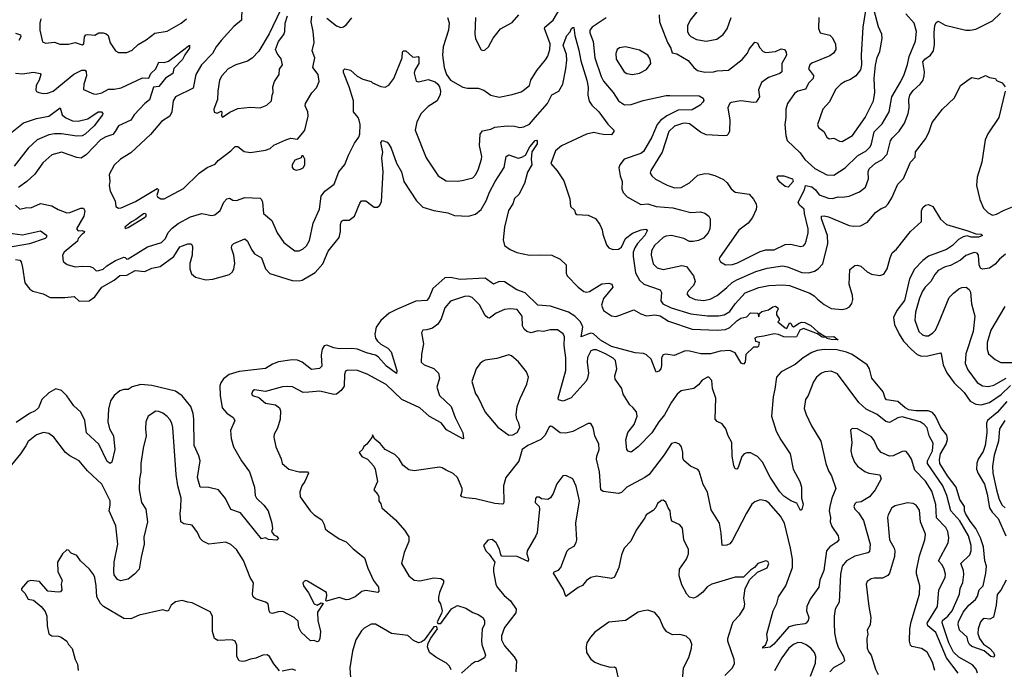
# Model space of a CAD drawing. Extents: x 1954678 to 2060275, y 904822 to 1016299.
# Tile 420 of 467: x 2036365 to 2043451, y 982853 to 987529. Entities that reach past the tile are written whole.
import ezdxf

# ---------------------------------------------------------------- set-up
doc = ezdxf.new("R2010")
doc.units = 0

msp = doc.modelspace()

# ---------------------------------------------------------------- linework, layer by layer
at = {"layer": '0CON20XD'}
for points in [[(2041286.9, 987645), (2041190.6, 987525), (2041170.5, 987485), (2041171.2, 987445), (2041181.7, 987421.7), (2041195, 987407.8), (2041235, 987387.8), (2041304.5, 987375.5), (2041381.3, 987388.7), (2041427.2, 987422.8), (2041456.4, 987463.6), (2041484.2, 987545)], [(2037963.6, 987615), (2037961.4, 987525), (2037905, 987480), (2037815, 987380.8), (2037778.9, 987335), (2037753.5, 987286.5), (2037674.4, 987205), (2037632.9, 987135), (2037612.4, 987037.6), (2037486.8, 986973.2), (2037468.6, 986945), (2037458.8, 986865), (2037444.5, 986835), (2037385, 986795.7), (2037306.8, 986703.2), (2037165, 986570), (2037091.2, 986525), (2037045, 986482), (2037009.2, 986415), (2037012.9, 986365), (2037008.5, 986335), (2037016.9, 986295), (2037051.5, 986225), (2037056.9, 986185), (2037075, 986173.2), (2037095.5, 986175), (2037198.2, 986221.8), (2037355, 986313.8), (2037363.8, 986305), (2037352, 986265), (2037356.7, 986255), (2037380.3, 986240.3), (2037405, 986240.6), (2037544, 986315), (2037656, 986425), (2037713.8, 986465), (2037771.5, 986488.5), (2037794.3, 986515), (2037883.3, 986585), (2037915, 986617.5), (2037935, 986617.1), (2037981.2, 986581.2), (2038025, 986573.8), (2038135, 986591.2), (2038168.3, 986601.7), (2038194.1, 986625.9), (2038280, 986665), (2038315, 986676.7), (2038365, 986670), (2038402.5, 986715), (2038416.7, 986735), (2038442, 986835), (2038439.2, 986865), (2038420.3, 986910.3), (2038420.8, 986925), (2038467, 987003), (2038501.2, 987038.8), (2038520, 987085), (2038513.3, 987135), (2038474.7, 987185), (2038489.1, 987255), (2038470.5, 987305), (2038484, 987366), (2038477.5, 987445), (2038461.8, 987515), (2038466.9, 987555)], [(2038243, 987597), (2038161.2, 987428.8), (2038087, 987303), (2038037, 987253), (2038005, 987230.5), (2037921.2, 987205), (2037865, 987175.6), (2037818.5, 987125), (2037803.6, 987095), (2037790.6, 987015), (2037788, 986955), (2037762, 986885), (2037764.3, 986864.3), (2037785, 986856.2), (2037815, 986870), (2037820, 986865), (2037816.7, 986836.7), (2037825, 986827.5), (2037876.6, 986863.4), (2037935, 986890), (2038025, 986898.6), (2038095, 986894.2), (2038143.3, 986915), (2038176.7, 986945), (2038181.2, 986985), (2038190, 987005), (2038186, 987045), (2038198, 987085), (2038231.4, 987135), (2038235.7, 987174.3), (2038255.6, 987205), (2038247.6, 987247.6), (2038218.8, 987285), (2038206.7, 987315), (2038227.3, 987372.7), (2038265, 987422.5), (2038272, 987445), (2038275.6, 987504.4), (2038292.2, 987557.8)], [(2039444, 987545), (2039456.9, 987506.9), (2039451.2, 987455), (2039412.7, 987335), (2039406.7, 987275), (2039418.8, 987185), (2039437.7, 987135), (2039464.5, 987095), (2039555, 987043.1), (2039586.8, 987036.8), (2039665, 987037.1), (2039705, 987022.5), (2039755, 986985.8), (2039815, 986972.5), (2039909.7, 986990.3), (2039975, 987010), (2039989.3, 987020.7), (2040032.9, 987055), (2040044.4, 987095), (2040085.6, 987164.4), (2040149.8, 987240.2), (2040165, 987266.7), (2040179.1, 987315), (2040182.3, 987355), (2040142.9, 987465), (2040144.5, 987475), (2040203.1, 987525), (2040251.9, 987608.1)], [(2039644.4, 987545), (2039640, 987425), (2039646, 987395), (2039664.2, 987354.2), (2039685, 987312.5), (2039705, 987306.7), (2039715, 987313.3), (2039740, 987335), (2039773.3, 987396.7), (2039825, 987464), (2039909.8, 987510.2), (2039957.5, 987565)], [(2040966.5, 987565), (2040970.5, 987515), (2041028.1, 987365), (2041052, 987325), (2041061.2, 987291.2), (2041095, 987282.5), (2041175.8, 987235), (2041216.7, 987185), (2041243.5, 987163.5), (2041295, 987151.8), (2041357, 987153), (2041385, 987162), (2041465, 987166.5), (2041565, 987241.9), (2041602.5, 987287.5), (2041615, 987317.5), (2041655, 987368), (2041673.9, 987363.9), (2041688.3, 987328.3), (2041715, 987300), (2041735, 987293.1), (2041805, 987300), (2041845, 987320), (2041870, 987315), (2041881.2, 987295), (2041882.5, 987275), (2041848.9, 987215), (2041849.2, 987155), (2041835, 987142.9), (2041755, 987114.4), (2041702.6, 987077.4), (2041682.9, 987025), (2041689.4, 986975), (2041664.1, 986935.9), (2041647.1, 986932.9), (2041555, 986945.5), (2041485, 986934.3), (2041475, 986927.5), (2041461.9, 986895), (2041476, 986805), (2041472.6, 986727.4), (2041464.5, 986705.5), (2041453.2, 986696.8), (2041435.4, 986694.6), (2041305, 986701.8), (2041265, 986720.9), (2041185, 986779.1), (2041155.3, 986784.7), (2041135, 986781.6), (2041076.6, 986763.4), (2041036.6, 986725), (2040988.5, 986575), (2040906.7, 986445), (2040902.2, 986425), (2040914.7, 986404.7), (2040941.9, 986381.9), (2041025, 986338.8), (2041078, 986318), (2041125, 986320.7), (2041185.5, 986355), (2041245, 986410.8), (2041295, 986422.1), (2041325, 986419.2), (2041367.7, 986407.7), (2041429.1, 986379.1), (2041457.5, 986355), (2041485, 986312.5), (2041515, 986288.6), (2041615, 986272.5), (2041647.2, 986237.2), (2041665.6, 986205), (2041667.8, 986185), (2041665, 986163.3), (2041638.9, 986105), (2041607.8, 986065), (2041540.5, 986015), (2041400.8, 985815), (2041399.2, 985805), (2041407.6, 985787.6), (2041445, 985765.5), (2041495, 985766.8), (2041531, 985779), (2041695, 985860), (2041735, 985872.2), (2041795, 985872.5), (2041875, 985910), (2041914.3, 985914.3), (2041985, 985897.1), (2042005, 985901.4), (2042018.1, 985915), (2042025.5, 985935), (2042040.6, 985995), (2042040.5, 986025), (2042011.9, 986135), (2042011.5, 986165), (2041977.5, 986195), (2041967.9, 986215), (2042013.3, 986305), (2042020, 986335), (2042065, 986325.4), (2042092.5, 986305), (2042119.1, 986269.1), (2042185, 986244.8), (2042215, 986241.9), (2042254.7, 986255.3), (2042285, 986251.5), (2042335, 986258.5), (2042408.6, 986291.4), (2042452.5, 986325), (2042472.5, 986385), (2042471.8, 986435), (2042477.9, 986455), (2042524.4, 986495.6), (2042568.7, 986521.3), (2042608.8, 986561.2), (2042632.8, 986657.2), (2042645, 986677.5), (2042693.7, 986726.4), (2042732.3, 986785), (2042760, 986855), (2042767.2, 986895), (2042763.8, 986955), (2042772, 986985), (2042795, 987019.1), (2042845.3, 987064.7), (2042866.5, 987095), (2042875.5, 987125), (2042876.2, 987155), (2042864.7, 987225), (2042878.2, 987245), (2042920.5, 987275), (2042941.2, 987305), (2042948.3, 987351.7), (2042945.5, 987435), (2042951.7, 987488.3), (2042960.9, 987509.1), (2042975, 987518.8), (2043025, 987488.9), (2043173.4, 987453.4), (2043205, 987454.4), (2043245, 987461.9), (2043365, 987521.4), (2043423.8, 987576.2)], [(2042115.6, 987544.4), (2042112.9, 987465), (2042125, 987433.8), (2042195, 987417.1), (2042212, 987402), (2042235.5, 987355), (2042237.7, 987315), (2042220.6, 987289.4), (2042195, 987268.8), (2042065, 987215.5), (2042052.2, 987205), (2042041.5, 987175), (2042077.6, 987127.6), (2042075.4, 987105), (2042044.5, 987075), (2042019.9, 987030.1), (2041966.2, 987015), (2041942.1, 986997.9), (2041891.4, 986925), (2041878.9, 986885), (2041879.4, 986825), (2041871.1, 986775), (2041878.1, 986695), (2041889.1, 986659.1), (2041981.1, 986571.1), (2042015, 986522.9), (2042088.3, 986458.3), (2042175, 986413.5), (2042225, 986410), (2042305, 986462.7), (2042395, 986550.4), (2042456.9, 986585), (2042484.7, 986615.3), (2042495, 986636.2), (2042515, 986721.1), (2042571, 986779), (2042622.9, 986865), (2042640.8, 986975), (2042706.9, 987085), (2042731.2, 987135), (2042753.5, 987206.5), (2042765.4, 987265), (2042810.9, 987375), (2042819.5, 987445), (2042803.5, 987505), (2042741.3, 987571.3)], [(2042452.5, 987595), (2042433.3, 987475), (2042421.1, 987275), (2042422.9, 987205), (2042415, 987167.5), (2042383.3, 987125), (2042345, 987098), (2042305.7, 987084.3), (2042275, 987065.8), (2042235, 987026.2), (2042192, 986938), (2042145.8, 986885), (2042106.7, 986775), (2042115, 986753.3), (2042152, 986725), (2042175, 986683.8), (2042191.7, 986671.7), (2042225, 986675.8), (2042265, 986654.2), (2042285, 986652.5), (2042357.8, 986695), (2042450.4, 986825), (2042510.5, 986945), (2042518.8, 987005), (2042515.6, 987105), (2042522.9, 987202.9), (2042535, 987257.5), (2042555, 987300), (2042571.2, 987395), (2042570, 987425), (2042545, 987477.5), (2042513.3, 987595)], [(2036517.1, 987535), (2036508.9, 987505), (2036509.6, 987455), (2036529.7, 987369.7), (2036550.5, 987360.5), (2036615, 987368.6), (2036652.9, 987352.9), (2036715.7, 987354.3), (2036765, 987364.2), (2036815, 987349.4), (2036826.9, 987355), (2036830.8, 987405), (2036840.8, 987419.3), (2036855, 987423.4), (2036905, 987418.1), (2036935, 987435.6), (2036965, 987434.5), (2036987.6, 987427.6), (2037001.9, 987415), (2037015, 987363.3), (2037054.4, 987304.4), (2037075, 987294.2), (2037135, 987292.5), (2037175, 987309.2), (2037218.1, 987351.9), (2037275, 987385.6), (2037337.4, 987432.6), (2037425, 987448), (2037526.4, 987503.6), (2037564.5, 987535.5)], [(2038575, 987539.6), (2038645, 987484.4), (2038675, 987474.4), (2038695, 987479.2), (2038715.8, 987495), (2038755, 987542)], [(2040585, 987542.2), (2040484.3, 987475), (2040468.1, 987455), (2040468.5, 987435), (2040491.5, 987371.5), (2040504.1, 987255), (2040550.6, 987120.6), (2040567.6, 987087.6), (2040636.7, 987005), (2040675, 986946), (2040717.2, 986917.2), (2040765, 986919.5), (2040852.1, 986947.9), (2041016.6, 986983.4), (2041045, 986983.5), (2041255, 986982.5), (2041283.3, 986965), (2041288.3, 986948.3), (2041282.5, 986935), (2041261.4, 986915), (2041205, 986881.6), (2041105, 986879.3), (2041023.3, 986836.7), (2040976.4, 986803.6), (2040953.2, 986775), (2040915.4, 986685), (2040855, 986580), (2040835, 986566.2), (2040715.5, 986524.5), (2040684, 986485), (2040677.7, 986462.3), (2040685.6, 986405), (2040701.5, 986365), (2040697.3, 986312.7), (2040708.6, 986285), (2040736.2, 986255), (2040835, 986199.2), (2040885, 986204.5), (2040945, 986184.6), (2041065, 986174), (2041121.3, 986161.3)], [(2036335, 987432.2), (2036369.5, 987419.5), (2036373.9, 987405), (2036359.5, 987380.5)], [(2036815, 985986), (2036786.2, 985955), (2036781.2, 985935), (2036685.7, 985855), (2036674, 985835), (2036678.3, 985788.3), (2036706.1, 985766.1), (2036765, 985750.8), (2036815, 985755.8), (2036872.5, 985752.5), (2036894.1, 985744.1), (2036915, 985722), (2036935, 985722.9), (2036965, 985734.5), (2036991.9, 985758.1), (2037055, 985796.2), (2037115, 985820), (2037125, 985818.8), (2037135, 985806.7), (2037145, 985808.6), (2037285, 985893.5), (2037384.2, 985925), (2037415, 985954.3), (2037433.3, 985996.7), (2037461.2, 986028.8), (2037505, 986062.2), (2037595, 986111.1), (2037675, 986135.5), (2037745, 986120), (2037770, 986125), (2037807.1, 986155), (2037834.7, 986215.3), (2037855, 986240), (2037875, 986245.8), (2037899.3, 986230.7), (2037925, 986228.9), (2037985, 986248.8), (2038095, 986244.2), (2038105.6, 986235), (2038112.5, 986215), (2038119.2, 986135), (2038180, 986085), (2038217.3, 985995), (2038265.4, 985925.4), (2038345, 985865.6), (2038375, 985865.7), (2038405, 985879.4), (2038428.5, 985901.5), (2038449.6, 985940.4), (2038476.5, 986065), (2038522.7, 986165), (2038535, 986258), (2038561.4, 986295), (2038627.8, 986345), (2038662.2, 986435), (2038705, 986486.7), (2038730.6, 986555), (2038775, 986640), (2038805.7, 986684.3), (2038813, 986707), (2038814.4, 986775), (2038808.5, 986805), (2038800.9, 986825), (2038766.5, 986865), (2038766.9, 986945), (2038736.2, 987045), (2038695, 987150), (2038694.7, 987165.3), (2038705, 987175.7), (2038746.2, 987165), (2038793.9, 987123.9), (2038835, 987100.8), (2038893.9, 987083.9), (2038905, 987073.8), (2038965, 987049.2), (2038995, 987044.2), (2039020.7, 987059.3), (2039056.7, 987105), (2039118.1, 987255), (2039119.4, 987295), (2039125.7, 987304.3), (2039145, 987305.7), (2039192.2, 987262.2), (2039205, 987258.6), (2039233.6, 987263.6), (2039238.1, 987258.1), (2039237.9, 987215), (2039209.5, 987165), (2039204.5, 987145), (2039217.1, 987087.1), (2039235, 987081.9), (2039305, 987098), (2039355, 987082.9), (2039375, 987065.3), (2039386.4, 987045), (2039392.9, 987015), (2039390, 986990), (2039370.4, 986945), (2039305, 986903.8), (2039254.6, 986855), (2039224, 986795), (2039210, 986735), (2039290.8, 986535), (2039376.7, 986405), (2039435, 986369.2), (2039515, 986366), (2039549.1, 986370.9), (2039625, 986391.9), (2039646.9, 986415), (2039666.9, 986455), (2039688.6, 986525), (2039691.4, 986545), (2039673.1, 986625), (2039679.4, 986705), (2039695, 986730), (2039755, 986742.3), (2039785, 986754.7), (2039873.7, 986766.4), (2039925, 986763.2), (2039965, 986753.2), (2039992.7, 986757.3), (2040032.8, 986777.2), (2040074.8, 986825.2), (2040162.5, 986925), (2040195, 986988.6), (2040245, 987015.6), (2040274.1, 987065), (2040296.3, 987175), (2040301.7, 987238.3), (2040299.3, 987279.3), (2040277.1, 987345), (2040301.9, 987415), (2040326.9, 987443.1), (2040335.7, 987465), (2040345, 987474.3), (2040354.1, 987474.1), (2040359, 987415), (2040389.5, 987309.5), (2040402.8, 987232.8), (2040446.1, 987093.9), (2040455.3, 987044.7), (2040454.6, 986985), (2040464.1, 986944.1), (2040483.1, 986913.1), (2040532.5, 986865), (2040598.5, 986778.5), (2040640, 986735), (2040642, 986725), (2040625, 986700), (2040565, 986701.9), (2040538.6, 986708.6), (2040496.3, 986716.3), (2040445, 986706.2), (2040265, 986622.3), (2040222.1, 986585), (2040187.1, 986495), (2040232.2, 986442.2), (2040280.3, 986370.3), (2040325, 986240), (2040330, 986185), (2040358.3, 986158.3), (2040363.9, 986133.9), (2040375, 986126.7), (2040455, 986123.3), (2040508.3, 986098.3), (2040540, 986055), (2040557.9, 986017.9), (2040561.5, 985985), (2040588, 985908), (2040605, 985887.5), (2040634.6, 985874.6), (2040675, 985876.7), (2040695, 985893.1), (2040725.4, 985955), (2040775, 985993.8), (2040837.3, 986017.3), (2040870.7, 986020.7), (2040882.5, 986015), (2040862.9, 985975), (2040811.6, 985918.4), (2040792.3, 985887.7), (2040781, 985855), (2040778.8, 985825), (2040797.8, 985707.8), (2040824.6, 985655), (2040855.9, 985625.9), (2040975, 985584.2), (2040984.5, 985565), (2040979.2, 985505), (2040993.6, 985485), (2041054.3, 985455), (2041195, 985412.4), (2041315, 985397.4), (2041395, 985397.5), (2041435, 985404.7), (2041475, 985428.8), (2041514.6, 985485), (2041585.7, 985564.3), (2041685, 985602.8), (2041755.3, 985615.3), (2041855, 985620.7), (2041905, 985615.9), (2042051.7, 985561.7), (2042082.4, 985542.4), (2042107.1, 985517.1), (2042155, 985478.8), (2042205, 985451.5), (2042285, 985443.9), (2042315, 985450), (2042337.4, 985462.6), (2042354.5, 985485.5), (2042361.1, 985515), (2042358.9, 985545), (2042335.5, 985625), (2042339.2, 985730.8), (2042375, 985761.2), (2042395, 985762.5), (2042418.8, 985755), (2042465, 985714.4), (2042495, 985697.3), (2042555, 985688.1), (2042585, 985698), (2042607.5, 985735), (2042628.6, 985815), (2042645, 985851.2), (2042675, 985876.7), (2042776.2, 986005), (2042854.2, 986075.8), (2042855, 986152.5), (2042865, 986176.7), (2042885, 986193.8), (2042905, 986198.8), (2042937.5, 986185), (2042992.7, 986092.7), (2043035, 986055.8), (2043188.9, 986008.9), (2043245, 985987.9), (2043283.8, 985985), (2043293.3, 985975), (2043265, 985963.6), (2043213.1, 985963.1), (2043182.9, 985972.9), (2043155, 985966.4), (2043122.4, 985947.6), (2043078.1, 985905), (2043035, 985875.5), (2042905, 985826.1), (2042863.8, 985795), (2042805, 985733.1), (2042768.7, 985665), (2042731.8, 985508.2), (2042676.7, 985435), (2042654.2, 985385), (2042661.4, 985335), (2042694.1, 985265), (2042726.5, 985215), (2042782.9, 985155), (2042825, 985120), (2042855, 985106.4), (2042901.3, 985108.7), (2042991.7, 985131.7), (2042997.5, 985125), (2043010.4, 985045), (2043036.8, 984986.8), (2043089.2, 984915), (2043162.5, 984845), (2043205, 984783.8), (2043245, 984761.6), (2043285, 984757.6), (2043345, 984774.3), (2043428.9, 984831.1), (2043495, 984896.4)], [(2036334.7, 987144.7), (2036385, 987140), (2036465, 987151.9), (2036513, 987143), (2036517.1, 987135), (2036504.6, 987095), (2036482.9, 987055), (2036481.7, 987021.7), (2036485, 987013.3), (2036502.5, 987005), (2036535, 986998.6), (2036565, 987000.6), (2036605, 987014.5), (2036755, 987138), (2036812.5, 987165), (2036835, 987166.5), (2036843.1, 987155), (2036845.4, 987125), (2036826.5, 987065), (2036825, 987027.5), (2036895, 986995.7), (2036915, 986992.2), (2036955, 987003.1), (2037005, 987030), (2037045, 987029.4), (2037095, 987038.9), (2037249.5, 987110.5), (2037295, 987108), (2037308.1, 987141.9), (2037343.8, 987175), (2037365, 987223.1), (2037405, 987221.6), (2037435, 987230.3), (2037587.5, 987345), (2037588, 987325), (2037552.6, 987277.4), (2037536.5, 987243.5), (2037475, 987178.2), (2037467.4, 987142.6), (2037415, 987108.6), (2037365, 987049.2), (2037327, 987043), (2037298.3, 986951.8), (2037265, 986926.8), (2037188.2, 986845), (2037163.6, 986806.4), (2037076.9, 986765), (2037050.8, 986725), (2037035, 986703.3), (2036985, 986686.9), (2036946.7, 986665), (2036845, 986558.1), (2036807.4, 986532.6), (2036775, 986536.9), (2036665, 986575.6), (2036595, 986556.9), (2036530.7, 986499.3), (2036472.6, 986417.4), (2036415.4, 986364.6), (2036355, 986321.4)], [(2040775, 987134.5), (2040824.5, 987145.5), (2040875, 987170), (2040906.9, 987215), (2040902.5, 987245), (2040884.5, 987274.5), (2040825, 987310.9), (2040725, 987333.1), (2040682, 987328), (2040665.8, 987315), (2040654.6, 987285.4), (2040656.9, 987245), (2040715, 987153.1), (2040735, 987141.5), (2040775, 987134.5)], [(2041121.3, 986161.3), (2041195, 986141.9), (2041265.5, 986145.5), (2041295.6, 986135.6), (2041325, 986116.2), (2041334, 986095), (2041334.2, 986055), (2041331.9, 986025), (2041320.6, 985995), (2041285, 985956.9), (2041251.1, 985938.9), (2041212.8, 985932.8), (2041185, 985933.5), (2041145, 985953.9), (2041055, 985976.1), (2041015, 985970.8), (2040995, 985960.8), (2040934.6, 985905), (2040910.9, 985865), (2040910.4, 985835), (2040925, 985772.9), (2040953.6, 985743.6), (2040995, 985731.1), (2041130.9, 985759.1), (2041162.7, 985752.7), (2041213.5, 985685), (2041225.6, 985645), (2041213.9, 985616.1), (2041175.6, 985575), (2041167.1, 985555), (2041184.2, 985535), (2041225.3, 985515.3), (2041285, 985508), (2041335, 985518), (2041385.6, 985545), (2041455, 985602.5), (2041492.3, 985637.7), (2041525, 985657.2), (2041662.3, 985717.7), (2041745, 985741.3), (2041855, 985757.5), (2041890.1, 985750.1), (2041995, 985709.1), (2042043.4, 985706.6), (2042085, 985718.2), (2042110.6, 985735), (2042145, 985772), (2042182, 985918), (2042179, 985975), (2042135, 986096.7), (2042135.7, 986114.3), (2042155, 986117.8), (2042185, 986110.6), (2042335, 986048.2), (2042365, 986043.3), (2042415, 986046.7), (2042467.6, 986072.4), (2042525, 986142), (2042565, 986170), (2042595, 986182.9), (2042615, 986204.2), (2042642.2, 986247.8), (2042684.2, 986345), (2042725, 986386.7), (2042775, 986503.8), (2042809.1, 986540.9), (2042812.6, 986577.4), (2042885.5, 986674.5), (2042910.6, 986725), (2042931.3, 986788.7), (2043005.6, 986884.4), (2043093, 986967), (2043136.2, 987055), (2043205, 987106.7), (2043216.7, 987113.3), (2043265, 987104), (2043315, 987126.7), (2043343.9, 987113.9), (2043387, 987107), (2043395, 987092.5), (2043435, 987073.8), (2043457.1, 987045)], [(2043457.3, 987015), (2043412.5, 986825), (2043332, 986708), (2043313.3, 986665), (2043290, 986505), (2043256.4, 986395), (2043250, 986335), (2043274.4, 986235), (2043301.7, 986171.7), (2043335, 986138.8), (2043365, 986122.5), (2043395, 986129.4), (2043450.9, 986159.1), (2043535, 986191.5)], [(2036295, 986709.7), (2036392, 986788), (2036485, 986818.2), (2036575, 986834.7), (2036655, 986895.6), (2036669.7, 986845), (2036697.8, 986822.2), (2036745, 986800.7), (2036785, 986797.9), (2036855.3, 986814.7), (2036930, 986865), (2036953.3, 986865), (2036962, 986855), (2036960, 986845), (2036901.9, 986765), (2036836.2, 986705), (2036814.6, 986694.6), (2036775, 986690.5), (2036665, 986708.6), (2036615, 986707.7), (2036575, 986700.6), (2036490.9, 986665), (2036424.6, 986605.4), (2036324.1, 986475)], [(2036335, 985804.2), (2036365, 985799.1), (2036375, 985786.7), (2036385.7, 985745), (2036400.8, 985635), (2036438.9, 985588.9), (2036460, 985575), (2036534.2, 985555), (2036585, 985529.1), (2036689.9, 985530.1), (2036757.8, 985537.8), (2036793.3, 985503.3), (2036865, 985505.3), (2036905, 985534.3), (2036956.6, 985603.4), (2037044.7, 985655), (2037085, 985688.4), (2037135, 985689.3), (2037196.5, 985723.5), (2037265, 985717.4), (2037315, 985740), (2037376.9, 985753.1), (2037475, 985824.7), (2037517.5, 985895), (2037575, 985916.2), (2037600, 985915), (2037609.6, 985899.6), (2037605.3, 985835), (2037588.2, 985775), (2037588.4, 985735), (2037600.1, 985700.1), (2037630.6, 985675), (2037705, 985657.1), (2037755, 985662.2), (2037874.1, 985695.9), (2037896.7, 985715), (2037905.4, 985735), (2037914.1, 985775), (2037906.9, 985835), (2037889.2, 985885), (2037890.6, 985905), (2037905, 985917.8), (2037985, 985950.8), (2038005, 985934), (2038033.1, 985875), (2038054.7, 985844.7), (2038105.7, 985815), (2038134.5, 985735), (2038165, 985701.9), (2038325, 985652.1), (2038375, 985648.5), (2038396.6, 985653.4), (2038490.9, 985709.1), (2038547.1, 985772.9), (2038585, 985864.2), (2038665, 985962.5), (2038673.3, 986005), (2038673.1, 986055), (2038680.5, 986079.5), (2038695, 986087.5), (2038735, 986086.7), (2038774.2, 986115), (2038812.2, 986207.8), (2038825, 986226), (2038855, 986225.6), (2038896, 986195), (2038915, 986180.8), (2038940.5, 986179.5), (2038956.6, 986193.4), (2038968.3, 986221.7), (2038979.7, 986435), (2038970.8, 986535), (2038977.3, 986575), (2038964.4, 986645), (2038975, 986658.8), (2039008.3, 986648.3), (2039022.3, 986632.3), (2039038, 986605), (2039077.6, 986497.6), (2039112.9, 986435), (2039130, 986365), (2039220.4, 986225), (2039265, 986181.1), (2039345, 986156.5), (2039445, 986139.4), (2039495, 986119.2), (2039595.6, 986114.4), (2039645, 986130.6), (2039685, 986163.3), (2039723.2, 986225), (2039745, 986287.1), (2039786.2, 986365), (2039852.2, 986465), (2039866.2, 986545), (2039885, 986555.8), (2039953.5, 986533.5), (2039979.7, 986540.3), (2040004.2, 986555), (2040035.6, 986615), (2040075, 986660), (2040085, 986662.5), (2040090, 986655), (2040088.1, 986635), (2040050.7, 986579.3), (2040045.6, 986525), (2040050, 986485), (2040018.5, 986431.5), (2039998.7, 986351.3), (2039958, 986272), (2039926.5, 986243.5), (2039913.3, 986205), (2039883.3, 986155), (2039853.3, 986035), (2039843.6, 985943.6), (2039855, 985904.4), (2039895, 985875.4), (2039943.6, 985853.6), (2040035, 985835.6), (2040115, 985836.5), (2040195.3, 985835.3), (2040255.7, 985805), (2040297.1, 985765), (2040297.3, 985705), (2040304.5, 985685), (2040383.5, 985603.5), (2040425, 985572), (2040445, 985567.1), (2040465, 985572.2), (2040555, 985627.8), (2040605, 985632), (2040627.5, 985625), (2040634, 985605), (2040567.1, 985522.9), (2040552.1, 985475), (2040567.5, 985435), (2040625, 985397.5), (2040655, 985394.1), (2040685, 985401.6), (2040785, 985440), (2040835, 985411.4), (2040875, 985396.9), (2040935, 985404.5), (2040975, 985397.4), (2041035, 985360.4), (2041205, 985301.2), (2041385, 985293.8), (2041445, 985300), (2041476.7, 985313.3), (2041525, 985362.9), (2041555, 985380.8), (2041598.3, 985391.7), (2041625, 985420), (2041677.5, 985417.5), (2041685, 985390), (2041690, 985415), (2041705, 985430), (2041755, 985440), (2041785, 985462.5), (2041805, 985466.2), (2041820, 985455), (2041822.5, 985445), (2041812.5, 985425), (2041812.5, 985405), (2041830, 985375), (2041830, 985365), (2041820, 985355), (2041875, 985311.4), (2041885, 985306.2), (2041889.4, 985310.6), (2041905, 985346.7), (2041915.9, 985345.9), (2041923.3, 985323.3), (2041935, 985317.5), (2041975, 985344.6), (2041995, 985351.8), (2042015, 985350.9), (2042058, 985328), (2042111.1, 985281.1), (2042167.3, 985247.3), (2042225, 985249.6), (2042256.2, 985225), (2042205, 985226.9), (2042173.8, 985235), (2042171.7, 985241.7), (2042141.2, 985245), (2042107.5, 985267.5), (2042005, 985306.5), (2041979.2, 985295), (2041955, 985247.5), (2041946, 985244), (2041865, 985246.7), (2041825, 985264), (2041795, 985267.5), (2041719.5, 985250.5)], [(2038355, 986446.7), (2038385, 986454), (2038405, 986464), (2038417.1, 986485), (2038416.1, 986526.1), (2038405, 986550), (2038395, 986550), (2038390, 986535), (2038345, 986517.5), (2038326, 986485), (2038326.7, 986465), (2038335, 986452.5), (2038355, 986446.7)], [(2041895, 986324), (2041875, 986328), (2041835, 986360.8), (2041818, 986385), (2041816.2, 986395), (2041823.3, 986405), (2041864.3, 986404.3), (2041926.2, 986385), (2041932.5, 986365), (2041895, 986324)], [(2036333.8, 986195), (2036365, 986166.2), (2036415, 986178), (2036446.1, 986176.1), (2036515, 986206), (2036595, 986189.4), (2036642.1, 986162.1), (2036705, 986139.4), (2036725, 986140.9), (2036805, 986173.5), (2036825, 986172.5), (2036833.7, 986153.7), (2036826.6, 986115), (2036772.5, 986025), (2036785, 986010.6), (2036815, 986011.4), (2036831.2, 986005), (2036828, 985995), (2036815, 985986)], [(2037125, 986027.5), (2037145, 986032.9), (2037263.8, 986105), (2037274, 986115), (2037275, 986128.8), (2037265, 986135.5), (2037255, 986133.1), (2037199.8, 986090.2), (2037170, 986075), (2037122, 986035), (2037125, 986027.5)], [(2036276, 985996), (2036385, 985980.3), (2036515, 986008.8), (2036557.8, 985977.8), (2036556.9, 985965), (2036547.8, 985955), (2036434.3, 985915), (2036102.5, 985857.5)], [(2043459.1, 985840.9), (2043415.6, 985805), (2043385, 985770), (2043345, 985740.6), (2043295, 985734), (2043280.5, 985740.5), (2043269.2, 985765), (2043265.4, 985835.4), (2043255, 985849.2), (2043235, 985854.5), (2043175, 985832.5), (2043135, 985799.5), (2043065, 985760), (2043025, 985751.3), (2042975.3, 985724.7), (2042950.6, 985695), (2042922.2, 985645), (2042882.5, 985605), (2042862.9, 985575), (2042841.8, 985525), (2042812.7, 985425), (2042806.4, 985366.4), (2042835, 985284.2), (2042861.4, 985261.4), (2042885, 985253.5), (2042905, 985254.5), (2042936.5, 985275), (2042954.7, 985295.3), (2042978.6, 985341.4), (2043055, 985528.6), (2043085, 985561.4), (2043125, 985592.5), (2043145, 985602), (2043177.5, 985605), (2043197.3, 985587.3), (2043207, 985567), (2043215.6, 985485), (2043240, 985395), (2043227.9, 985285), (2043173.8, 985125), (2043169.1, 985055), (2043187.9, 985007.9), (2043255, 984918.9), (2043295, 984893.1), (2043335, 984889.6), (2043375, 984897.5), (2043465, 984949.3)], [(2041719.5, 985250.5), (2041670, 985245), (2041655, 985237.5), (2041660, 985215), (2041687, 985207), (2041681.7, 985178.3), (2041675, 985173.3), (2041645, 985173.3), (2041590.7, 985119.3), (2041585.8, 985065), (2041575, 985050.8), (2041557.6, 985057.6), (2041515, 985131.2), (2041475, 985147.1), (2041405, 985144.5), (2041335.4, 985124.6), (2041267, 985123), (2041185, 985143.8), (2041155, 985144.7), (2041075, 985112.6), (2041015, 985122.6), (2040995, 985117.3), (2040984.1, 985095), (2040985, 985040), (2040978.6, 985015), (2040965, 985000), (2040945, 984993.3), (2040909.2, 985085), (2040875, 985117.9), (2040855, 985125.4), (2040795, 985130.4), (2040625, 985177), (2040545, 985221.4), (2040495, 985267.8), (2040475, 985272.5), (2040453.2, 985266.8), (2040405, 985247.5), (2040416.7, 985315), (2040411.7, 985335), (2040397.7, 985357.7), (2040359.2, 985395), (2040315, 985423.6), (2040185, 985468), (2040095, 985473.3), (2040002.2, 985562.2), (2039942.3, 985585), (2039855, 985643.4), (2039815, 985646), (2039775, 985624.6), (2039715, 985667.9), (2039535, 985659.8), (2039466.1, 985673.9), (2039425, 985670.8), (2039338.7, 985595), (2039310.9, 985529.1), (2039295, 985508.8), (2039215, 985503.3), (2039076.5, 985443.5), (2039025, 985416.1), (2038963.6, 985365), (2038931.2, 985315), (2038921.1, 985265), (2038925.8, 985235.8), (2038940.4, 985215), (2038965, 985193.2), (2039015.2, 985165.2), (2039039.2, 985139.2), (2039079.6, 985005), (2039076.4, 984983.6), (2039005.3, 985035), (2038945, 985101.9), (2038925, 985114.8), (2038860.9, 985130.9), (2038795, 985157.7), (2038755, 985163.5), (2038665, 985160.2), (2038625, 985166.5), (2038575, 985185.9), (2038555, 985181.5), (2038542.2, 985157.8), (2038533.8, 985115), (2038539.1, 985035), (2038521.9, 985018.1), (2038465, 985011.1), (2038398.8, 985065), (2038365, 985078.8), (2038325, 985081.8), (2038226.3, 985066.3), (2038185, 985050.4), (2038135, 985017.6), (2037945, 984997.8), (2037872.9, 984975), (2037830.5, 984945), (2037811.2, 984915), (2037806, 984894), (2037808.2, 984825), (2037820.8, 984735), (2037855, 984696.4), (2037901.4, 984665), (2037912.9, 984645), (2037882.4, 984572.4), (2037886.4, 984515), (2037904.5, 984455), (2037962.3, 984355), (2038019.6, 984275), (2038055.8, 984164.2), (2038060, 984105), (2038070, 984085), (2038121.4, 984035), (2038151.9, 983995), (2038178.6, 983905), (2038183.8, 983865), (2038176.7, 983845), (2038195, 983821.2), (2038212.5, 983812.5), (2038228, 983795), (2038215, 983782.5), (2038155, 983788), (2038135, 983798.8), (2038105, 983793.3), (2037955, 983980), (2037884, 984004), (2037845, 984082.5), (2037795, 984144.4), (2037725, 984162.5), (2037663.8, 984163.8), (2037643.8, 984235), (2037662.9, 984355), (2037655, 984390.8), (2037621.4, 984465), (2037618.3, 984655), (2037613.3, 984695), (2037596.3, 984745), (2037533, 984823), (2037486.3, 984856.4), (2037315, 984897.1), (2037236.9, 984903.1), (2037175, 984885.6), (2037145, 984867.1), (2037115, 984866.4), (2037085, 984856.7), (2037044.4, 984825), (2037018.2, 984785), (2037004, 984725), (2036998.9, 984635), (2037010.4, 984585), (2037040.4, 984535), (2037049.5, 984435), (2037026.9, 984345), (2037015, 984334.2), (2036995, 984350), (2036934.7, 984475), (2036844.4, 984555), (2036833.6, 984645), (2036805.7, 984705), (2036755, 984749.2), (2036705, 984821.4), (2036665, 984860.6), (2036625, 984873.3), (2036575, 984844.5), (2036525, 984796.4), (2036500, 984735), (2036476, 984714), (2036435.8, 984694.3), (2036339.6, 984630.4)], [(2043464.4, 983495), (2043425, 983424), (2043398.8, 983391.2), (2043392.5, 983315), (2043372.3, 983227.7), (2043346.4, 983213.6), (2043305, 983220), (2043295, 983212.5), (2043280, 983195), (2043262.5, 983145), (2043261.7, 983111.7), (2043273.3, 983075), (2043301.2, 983035), (2043345, 983005.5), (2043374.4, 982975), (2043380.8, 982955), (2043375, 982940), (2043355, 982945.8), (2043305, 982985.6), (2043217.1, 983017.1), (2043201.2, 983031.2), (2043192.2, 983052.2), (2043185, 983083.8), (2043128.7, 983135), (2043120, 983175), (2043121.7, 983195), (2043154.2, 983265), (2043195, 983314.6), (2043244.7, 983355.3), (2043259.1, 983380.9), (2043270, 983425), (2043299.4, 983455), (2043319.2, 983545), (2043322.2, 983595), (2043311.8, 983635), (2043300.5, 983735), (2043280.3, 983800.3), (2043246.3, 983866.3), (2043205, 983918.7), (2043171.7, 983975), (2043164.8, 983995), (2043164.5, 984025), (2043131.1, 984075), (2043104.7, 984165), (2043041.7, 984245), (2042986.4, 984335), (2042983.8, 984363.8), (2042991.7, 984405), (2043032.3, 984475), (2043043.4, 984506.6), (2043038.1, 984538.1), (2042994, 984594), (2042956.7, 984675), (2042935, 984701.8), (2042904.1, 984714.1), (2042815, 984713.3), (2042765, 984721.1), (2042737, 984735), (2042685, 984780.7), (2042603.9, 984793.9), (2042592.8, 984805), (2042579.5, 984849.5), (2042498.4, 984948.4), (2042481.1, 985015), (2042465, 985044.6), (2042355, 985119), (2042315, 985137.3), (2042246.2, 985153.8), (2042155, 985155.2), (2042105, 985148.8), (2042065, 985133.2), (2042004.4, 985095.6), (2041945, 985046.9), (2041845, 984994.3), (2041811.9, 984955), (2041800.2, 984869.8), (2041788.6, 984815), (2041775.6, 984675), (2041808.6, 984568.6), (2041842.5, 984505), (2041910, 984405), (2041930.4, 984295), (2041979.4, 984205), (2041990.8, 984165), (2041990.8, 984085), (2042002.5, 984042.5), (2041995, 984002.5), (2041985, 983997.5), (2041958.5, 984048.5), (2041915, 984065.8), (2041865, 984100.6), (2041835, 984131.9), (2041765, 984235.6), (2041711.8, 984345), (2041675.2, 984385.2), (2041625, 984411.5), (2041598, 984412), (2041578, 984405), (2041560.9, 984385), (2041535, 984306.7), (2041525, 984293.8), (2041515, 984296.7), (2041505, 984320), (2041493.2, 984386.8), (2041489.5, 984485), (2041463.8, 984533.8), (2041447.5, 984585), (2041420, 984620), (2041385, 984637.5), (2041369.2, 984655), (2041374.2, 984805), (2041350.8, 984875), (2041345, 984932.5), (2041325.6, 984955.6), (2041315, 984955.7), (2041276.2, 984935), (2041249.7, 984900.3), (2041216.7, 984875), (2041125, 984856.9), (2041095.7, 984835), (2041055, 984775.8), (2041005.8, 984684.2), (2040965.7, 984634.3), (2040915, 984555.5), (2040815, 984453.8), (2040765, 984416.2), (2040745, 984423.3), (2040735, 984436.7), (2040727.7, 984505), (2040741.6, 984558.4), (2040786.4, 984615), (2040808.1, 984675), (2040805, 984706.7), (2040778.1, 984738.1), (2040755, 984756.7), (2040709.2, 984835), (2040697.5, 984875), (2040650.7, 984940.7), (2040649.1, 984965), (2040663, 985017), (2040653.6, 985075), (2040635, 985092.9), (2040581.9, 985125), (2040515, 985152.9), (2040495, 985153.5), (2040475, 985145.6), (2040451.2, 985098.8), (2040447.8, 985065), (2040458.2, 984985), (2040451.9, 984948.1), (2040441.7, 984928.3), (2040333, 984807), (2040275, 984783.1), (2040243, 984793), (2040239.2, 984805), (2040296.2, 985005), (2040294.7, 985095), (2040283.1, 985185), (2040285, 985247.5), (2040275, 985268.8), (2040235, 985295.8), (2040183.2, 985296.8), (2040135, 985285.8), (2040095, 985288.6), (2040045, 985274.3), (2040015, 985284.3), (2039995, 985300.8), (2039983.1, 985325), (2039981.4, 985395), (2039945, 985444), (2039895, 985449.2), (2039855, 985444.2), (2039795, 985417.1), (2039745, 985380.8), (2039733.5, 985383.5), (2039715, 985400.8), (2039675, 985477.1), (2039620.7, 985530.7), (2039595, 985538.9), (2039565, 985537.1), (2039465, 985502.5), (2039423.6, 985455), (2039398.2, 985375), (2039375, 985338.9), (2039335, 985310), (2039295, 985296), (2039266.4, 985293.6), (2039256.2, 985275), (2039271.4, 985195), (2039257.6, 985122.4), (2039254, 985065), (2039275, 985045.8), (2039345, 985019.4), (2039377.8, 984985), (2039385, 984950), (2039367.9, 984885), (2039385.3, 984825.3)], [(2043453.9, 985465), (2043354.5, 985295.5), (2043327.8, 985205), (2043326.9, 985156.9), (2043336.9, 985125), (2043385, 985082.2), (2043425, 985061.5), (2043505, 985061.8)], [(2039885, 984537.5), (2039915, 984542), (2039945, 984557.5), (2039963.3, 984595), (2039958, 984625), (2039943.1, 984653.1), (2039938.6, 984685), (2039944.4, 984745), (2039966.2, 984803.8), (2040015.7, 984905), (2040027.1, 984955), (2040012, 984995), (2039955, 985065.7), (2039905, 985110.8), (2039885, 985117.1), (2039799.1, 985090.9), (2039715, 985077.5), (2039695, 985068), (2039676.7, 985053.3), (2039650, 985015), (2039620, 984925), (2039645.7, 984835.7), (2039662, 984815), (2039714, 984705), (2039807, 984597), (2039885, 984537.5)], [(2039385.3, 984825.3), (2039469.1, 984745), (2039499.6, 984665), (2039553.8, 984555), (2039560, 984515), (2039555, 984513.3), (2039436.5, 984576.5), (2039397, 984627), (2039314.2, 984674.2), (2039245, 984735.4), (2039114.2, 984795), (2039003.1, 984903.1), (2038865, 984977.8), (2038795, 985003.1), (2038725, 985007.5), (2038710.3, 984999.7), (2038702, 984975), (2038699.4, 984890.6), (2038678.9, 984861.1), (2038645, 984834.3), (2038625, 984831.9), (2038525, 984854.4), (2038445, 984849.4), (2038405, 984846.5), (2038327.4, 984887.4), (2038295, 984890), (2038255.6, 984885.6), (2038135, 984854.2), (2038055, 984866.2), (2038042.7, 984857.3), (2038033.3, 984835), (2038040, 984825), (2038085, 984810), (2038135, 984769.2), (2038205, 984757.1), (2038235.4, 984735.4), (2038242.5, 984715), (2038240.4, 984655), (2038221.1, 984588.9), (2038195.8, 984545), (2038194.2, 984525), (2038208, 984455), (2038247.3, 984367.3), (2038254.3, 984335), (2038302.5, 984295), (2038375, 984275.7), (2038436.7, 984275), (2038443.3, 984265), (2038417.5, 984205), (2038395.5, 984174.5), (2038380.3, 984129.7), (2038382.5, 984095), (2038456.2, 983995), (2038485, 983966.2), (2038538.8, 983928.8), (2038556.6, 983896.6), (2038564.2, 983865), (2038579.6, 983849.6), (2038665, 983791.4), (2038715, 983770.6), (2038765, 983719.4), (2038845.4, 983655.4), (2038870.6, 983580.6), (2038911.8, 983491.8), (2038946.7, 983445), (2038950, 983415), (2038943.3, 983406.7), (2038855, 983421.5), (2038827.2, 983412.8), (2038780, 983375), (2038732.5, 983355), (2038715, 983354.4), (2038665, 983371.1), (2038574, 983344), (2038567.5, 983347.5), (2038575.7, 983385), (2038572, 983405), (2038435, 983487.5), (2038425, 983492.5), (2038415, 983487.5), (2038403.3, 983475), (2038406.2, 983455), (2038442.8, 983402.8), (2038485, 983324), (2038505, 983315.6), (2038535, 983330.8), (2038548, 983328), (2038507.3, 983265), (2038511.2, 983205), (2038528.8, 983125), (2038524.2, 983075.8), (2038515, 983053.3), (2038505, 983050), (2038485, 983060), (2038458.3, 983058.3), (2038389.7, 983119.7), (2038374.4, 983154.4), (2038369.1, 983199.1), (2038340.8, 983225), (2038259.3, 983269.3), (2038225, 983266.5), (2038185, 983254.2), (2038168.6, 983258.6), (2038160, 983275), (2038152.9, 983325), (2038135, 983337.5), (2038060.9, 983360.9), (2038045.7, 983375), (2038041.1, 983395), (2038046.5, 983475), (2038023.3, 983513.2), (2037975.4, 983635.4), (2037924.3, 983715), (2037885, 983751.9), (2037847.8, 983767.8), (2037725, 983754.4), (2037682, 983775), (2037664, 983794), (2037645, 983838.8), (2037605, 983891.4), (2037545, 983899.4), (2037525, 983913.8), (2037519.1, 983975), (2037525, 984017.5), (2037527.7, 984085), (2037502.7, 984175), (2037490, 984255), (2037466.5, 984595), (2037458.6, 984625), (2037445, 984652), (2037425, 984674.2), (2037395, 984698.1), (2037365, 984710), (2037345, 984710.8), (2037288.8, 984675), (2037272.5, 984635), (2037270, 984585), (2037275.8, 984535), (2037252.5, 984445), (2037237.1, 984335), (2037237, 984273), (2037227.3, 984225), (2037225.5, 984145), (2037240.5, 984055), (2037271.9, 984005), (2037285.5, 983915), (2037257.8, 983805), (2037260.4, 983755), (2037239.7, 983660.3), (2037225.5, 983574.5), (2037192.1, 983537.9), (2037145, 983503.3), (2037091.2, 983491.2), (2037068.8, 983498.8), (2037044.4, 983534.4), (2037041.4, 983555), (2037044.5, 983625), (2037071.1, 983755), (2037057.1, 983885), (2037008.1, 983995), (2037016.2, 984033.8), (2037015, 984066.7), (2036955.7, 984185), (2036852.4, 984282.4), (2036792, 984355), (2036725, 984389.2), (2036695, 984414.3), (2036610.8, 984525), (2036575, 984551.4), (2036535, 984558.1), (2036485, 984540), (2036426.4, 984493.6), (2036407.8, 984462.2), (2036370.6, 984405), (2036305, 984326)], [(2043257.4, 982825), (2043248.4, 982855), (2043221.6, 982885), (2043125, 982941.1), (2043085, 982975.8), (2043051.8, 983045), (2043003.2, 983186.8), (2043006.1, 983205), (2043045, 983236.5), (2043074.7, 983275), (2043128.2, 983395), (2043134.6, 983435), (2043152.6, 983477.4), (2043160, 983535), (2043157.1, 983565), (2043138.5, 983615), (2043202.9, 983677.1), (2043211.8, 983705), (2043212.9, 983745), (2043193.3, 983815), (2043131.8, 983921.8), (2043066.4, 983995), (2043037, 984105), (2043008.4, 984175), (2042899.5, 984335), (2042897.8, 984355), (2042934.8, 984425), (2042940.2, 984480.2), (2042910.4, 984535), (2042895, 984590.6), (2042874.5, 984615), (2042845, 984634.7), (2042715, 984670), (2042685.7, 984664.3), (2042625, 984629.6), (2042597.4, 984637.4), (2042535, 984688.5), (2042456, 984726), (2042405, 984773.8), (2042250.3, 984980.3), (2042205, 984999.2), (2042160, 984995), (2042135, 984986), (2042099.2, 984955), (2042077.6, 984922.4), (2042038.6, 984825), (2042020, 984795), (2042011.7, 984731.7), (2042025, 984687.5), (2042063.1, 984605), (2042130.6, 984495), (2042165.6, 984335), (2042185, 984281.2), (2042207.1, 984245), (2042238.9, 984155), (2042210, 984085), (2042195.4, 984025), (2042191.8, 983995), (2042200.6, 983945), (2042198.1, 983915), (2042210.6, 983880.6), (2042256, 983815), (2042259.2, 983785), (2042245, 983767.5), (2042195, 983734.3), (2042172.5, 983705), (2042152.1, 983565), (2042124.1, 983495), (2042115.3, 983444.7), (2042052.8, 983357.2), (2042029.6, 983305), (2042027.9, 983275), (2042044.2, 983225), (2042039.2, 983205), (2042026, 983185), (2042015, 983180), (2041945, 983171.1), (2041901.4, 983158.6), (2041793.3, 983035), (2041765, 983013.8), (2041712.5, 983005), (2041713.8, 983015), (2041733, 983027), (2041745.8, 983065), (2041742.7, 983105)], [(2043470, 984780), (2043398.8, 984701.2), (2043329.2, 984645), (2043321.9, 984625), (2043325.2, 984554.8), (2043314.1, 984465), (2043299, 984421), (2043261.8, 984365), (2043252.7, 984337.3), (2043251.2, 984295), (2043262.2, 984262.2), (2043307.4, 984185), (2043327.1, 984115), (2043344.3, 984015), (2043364.1, 983984.1), (2043408.1, 983938.1), (2043462.5, 983815)], [(2041742.7, 983105), (2041786.7, 983273.3), (2041812.8, 983327.2), (2041827.1, 983375), (2041879.2, 983455), (2041926.6, 983585), (2041925.6, 983645), (2041911.9, 983725), (2041868.5, 983905), (2041839.6, 983955), (2041759.8, 984049.8), (2041735, 984067.1), (2041695, 984074.3), (2041655, 984058.6), (2041635, 984042), (2041595, 983978), (2041492, 983778), (2041475, 983756.2), (2041455, 983746), (2041420, 983745), (2041413.5, 983833.5), (2041401.5, 983905), (2041341.7, 984001.7), (2041315, 984127.5), (2041282.6, 984182.6), (2041255, 984280), (2041245, 984291.2), (2041193.3, 984315), (2041145, 984356.2), (2041137.1, 984375), (2041136.5, 984415), (2041127.5, 984455), (2041112.5, 984475), (2041083.9, 984486.1), (2041055, 984478), (2041002.6, 984397.4), (2040895, 984256.7), (2040865, 984233.1), (2040735, 984164.5), (2040695, 984125.4), (2040675, 984117.6), (2040565, 984132.2), (2040546.9, 984145), (2040537.9, 984275), (2040515.7, 984365), (2040518, 984388), (2040534.2, 984435), (2040533.8, 984475), (2040502.9, 984532.9), (2040491.4, 984595), (2040475, 984623.3), (2040455, 984622.5), (2040345.4, 984564.6), (2040295, 984552.2), (2040255, 984554.3), (2040195, 984601.2), (2040185, 984603.3), (2040175, 984596.7), (2040143.4, 984536.6), (2040115, 984508), (2040022.5, 984465), (2039982, 984435), (2039957.4, 984352.6), (2039864.5, 984235), (2039847.3, 984175), (2039850, 984055), (2039845.5, 984044.5), (2039837.3, 984042.7), (2039785, 984047.5), (2039645, 984080), (2039575, 984086.7), (2039545.7, 984095.7), (2039540, 984105), (2039549.5, 984135), (2039548.9, 984155), (2039515, 984233.3), (2039485, 984262), (2039435, 984286.2), (2039405, 984303.8), (2039385, 984308), (2039205, 984282.2), (2039165, 984289.4), (2039121.7, 984321.7), (2039095, 984368.8), (2039065, 984400), (2038996, 984436), (2038959.3, 984479.3), (2038920.7, 984510.7), (2038905, 984540), (2038898.3, 984521.7), (2038862.5, 984475), (2038841.7, 984458.3), (2038832.5, 984435), (2038807.5, 984415), (2038826.7, 984385), (2038867.5, 984365), (2038912.5, 984315), (2038922.5, 984295), (2038938.8, 984205), (2038914, 984145), (2038941.7, 984111.7), (2038948.8, 984095), (2038950, 984065), (2038963.3, 984045), (2038970, 984015), (2039068.3, 983928.3), (2039134.3, 983854.3), (2039165, 983807.5), (2039165, 983772.5), (2039130.8, 983695), (2039113.8, 983615), (2039165.8, 983525), (2039204.6, 983494.6), (2039245, 983491.1), (2039345, 983510.9), (2039396.8, 983506.8), (2039413.8, 983495), (2039414.2, 983475), (2039385, 983406.2), (2039378.3, 983371.7), (2039379.1, 983345), (2039393.8, 983323.8), (2039405.5, 983275), (2039401.3, 983255), (2039369, 983195), (2039375, 983182), (2039395, 983183.3), (2039472.1, 983287.9), (2039515, 983313.3), (2039575, 983293.4), (2039625, 983262), (2039665, 983247.3), (2039697.6, 983225), (2039710.7, 983205), (2039709.4, 983175), (2039694.2, 983145), (2039689.2, 983059.3), (2039691.1, 983031.1), (2039717.5, 982955), (2039710, 982935), (2039665, 982910), (2039643.3, 982906.7), (2039615, 982887.5), (2039543.6, 982826.4)], [(2043118.5, 982825), (2043035.4, 982935.4), (2042957.8, 983117.8), (2042900.4, 983165), (2042895.3, 983185), (2042969.1, 983305), (2042980.9, 983425), (2043025.4, 983515), (2043027.6, 983537.6), (2043017.5, 983575), (2043003.3, 983605), (2042977.1, 983635), (2043046.4, 983763.6), (2043050.9, 983799.1), (2043044.6, 983844.6), (2043029.1, 983875), (2042963.7, 983943.7), (2042959, 984039), (2042930, 984135), (2042885, 984206.4), (2042806.3, 984286.4), (2042784.3, 984365), (2042765, 984396.7), (2042745, 984420), (2042735, 984422.5), (2042715, 984420), (2042650.6, 984389.4), (2042625, 984386.7), (2042565, 984413.5), (2042537.3, 984445), (2042515, 984500.8), (2042495, 984526.7), (2042395, 984583.3), (2042355, 984585.7), (2042344.2, 984575), (2042353.2, 984485), (2042346.2, 984425), (2042352.6, 984392.6), (2042373.8, 984343.8), (2042395, 984315.8), (2042447.6, 984277.6), (2042475, 984265.8), (2042555, 984253.8), (2042565.7, 984225), (2042521.5, 984145), (2042481.4, 984095), (2042420.5, 984059.5), (2042385, 984054), (2042374.3, 984045), (2042369.2, 984025), (2042375, 984006.7), (2042400.6, 983980.6), (2042437.1, 983925), (2042484.6, 983754.6), (2042481.7, 983698.3), (2042469.5, 983690.5), (2042375, 983668), (2042315, 983634.5), (2042283.8, 983595), (2042271.7, 983538.3)], [(2043455, 984643.1), (2043416.9, 984585), (2043410.2, 984495), (2043378.4, 984395), (2043365.3, 984315.3), (2043368.4, 984265), (2043395.5, 984145.5), (2043413.8, 984075), (2043435, 984033.9), (2043456.7, 984016.7)], [(2041440.7, 982809.3), (2041495.3, 982864.7), (2041508.6, 982895), (2041506, 982925), (2041461.4, 983055), (2041461.9, 983075), (2041491.4, 983175), (2041500.8, 983195), (2041547.5, 983245), (2041579.4, 983295), (2041583, 983323), (2041577.5, 983365), (2041585.8, 983434.2), (2041619.3, 983500.7), (2041675, 983552.5), (2041745, 983583.8), (2041756.2, 983615), (2041749.3, 983629.3), (2041735, 983633.3), (2041677.5, 983615), (2041653.9, 983586.1), (2041625, 983566.7), (2041575, 983517.5), (2041515, 983516), (2041345, 983465.5), (2041312.9, 983447.1), (2041280.6, 983409.4), (2041238, 983375), (2041214.3, 983365.7), (2041185, 983372), (2041165.8, 983395), (2041130.7, 983460.7), (2041110.6, 983525), (2041114.3, 983575), (2041163, 983647), (2041178.6, 983685), (2041178.6, 983715), (2041145.8, 983785), (2041135, 983870), (2041115, 983894), (2041059.3, 983919.3), (2041050, 983945), (2041045.8, 983995), (2041031.2, 984015), (2041016.1, 984056.1), (2040995, 984070), (2040985, 984068.8), (2040955, 984046), (2040942.9, 984017.1), (2040925, 983996.2), (2040874.4, 983965.6), (2040865, 983943.3), (2040802, 983855), (2040763.8, 983775), (2040715.9, 983724.1), (2040695, 983677.5), (2040677.1, 983585), (2040645, 983517.5), (2040625, 983507.1), (2040515, 983522.9), (2040475, 983514.2), (2040445, 983492.5), (2040415, 983457.5), (2040385, 983442.5), (2040295, 983376.7), (2040277.9, 983427.9), (2040207.5, 983545), (2040212.5, 983555), (2040242.3, 983567.7), (2040258.8, 983585), (2040306, 983705), (2040319.7, 983720.3), (2040355, 983740), (2040370, 983765), (2040373.8, 983785), (2040366.5, 983905), (2040394.5, 984065), (2040370.7, 984170.7), (2040345, 984223.8), (2040295, 984247.5), (2040274.4, 984245.6), (2040231.1, 984188.9), (2040205, 984118.8), (2040185, 984088), (2040165, 984076.2), (2040120.7, 984080.7), (2040103, 984093), (2040085, 984092.5), (2040076.4, 984083.6), (2040073.8, 984055), (2040102.5, 984025), (2040106.2, 984005), (2040088, 983835), (2040080, 983815), (2040016, 983705), (2040014, 983685), (2040026.7, 983645), (2040025, 983630), (2039945, 983665.7), (2039835, 983667.5), (2039826.4, 983676.4), (2039817.3, 983717.3), (2039795, 983762.5), (2039765, 983787.5), (2039735, 983782.5), (2039703.3, 983745), (2039720, 983705), (2039743, 983683), (2039783.3, 983625), (2039773.9, 983586.1), (2039774, 983555), (2039792, 983465), (2039801.2, 983445), (2039851.2, 983385), (2039896, 983345), (2039937.1, 983285), (2039935, 983258.8), (2039854.7, 983155.3), (2039831.9, 983095), (2039833.1, 983065), (2039852.8, 983022.8), (2039922.8, 982942.8), (2039940, 982915), (2039935.5, 982835.5)], [(2042950.4, 982845), (2042935, 982904), (2042895, 982975.7), (2042855, 983004.2), (2042785, 983018), (2042775, 983026.7), (2042769.4, 983055), (2042770.9, 983145), (2042780.5, 983195), (2042840, 983395), (2042842.7, 983455), (2042819.7, 983539.7), (2042819.2, 983565), (2042839.8, 983670.2), (2042878.8, 983785), (2042882.9, 983825), (2042846.9, 983915), (2042839.6, 983999.6), (2042815.8, 984035), (2042795, 984046.9), (2042755, 984051.4), (2042665, 984030), (2042641.9, 984015), (2042614.6, 983965.4), (2042611.1, 983945), (2042625.4, 983785), (2042659.4, 983725), (2042664.4, 983705), (2042660, 983665), (2042624.4, 983545.6), (2042611.9, 983528.1), (2042575, 983510), (2042515, 983510.5), (2042492, 983505), (2042464.6, 983485.4), (2042457.8, 983465), (2042476, 983305), (2042491.2, 983225), (2042485, 983172.5), (2042463.3, 983135), (2042468.8, 983105), (2042461.2, 983075), (2042464, 983005), (2042475, 982977.5), (2042493.9, 982953.9), (2042525, 982853.3), (2042542.9, 982815)], [(2038235, 982841.4), (2038193.4, 982893.4), (2038162.5, 982945), (2038145, 982957.1), (2038115, 982954.5), (2038065, 982932.5), (2038025, 982926.2), (2037985, 982911.1), (2037965, 982908.6), (2037945, 982914.2), (2037928.1, 982945), (2037926.8, 983026.8), (2037915, 983056.7), (2037895, 983066.2), (2037790.5, 983060.5), (2037766.2, 983075), (2037753.1, 983125), (2037753.3, 983235), (2037736.4, 983266.4), (2037605, 983331.4), (2037574, 983336), (2037535, 983349.2), (2037485, 983338), (2037455, 983316), (2037435, 983276.2), (2037425, 983271.2), (2037395, 983282.5), (2037225, 983242.5), (2037165, 983216.2), (2037115, 983218.8), (2036967.5, 983305), (2036945.9, 983325.9), (2036920.8, 983375), (2036915.5, 983455), (2036905.7, 983515), (2036895, 983536.7), (2036867.5, 983575), (2036802.5, 983635), (2036775, 983672.5), (2036735, 983690), (2036715, 983710), (2036705, 983712.5), (2036672.5, 983685), (2036636.7, 983625), (2036640, 983555), (2036670, 983495), (2036663.8, 983465), (2036667.5, 983425), (2036658.3, 983411.7), (2036645, 983407.5), (2036566.1, 983416.1), (2036506.7, 983485), (2036445, 983493.3), (2036420, 983485), (2036377.5, 983435), (2036377.5, 983425), (2036402.3, 983402.3), (2036425, 983357.5), (2036465, 983350), (2036520, 983305), (2036548.3, 983268.3), (2036561.2, 983235), (2036562, 983165), (2036575, 983107.5), (2036595, 983093.3), (2036645, 983091.2), (2036662.5, 983085), (2036703.8, 983055), (2036715, 983032.5), (2036743.6, 983003.6), (2036764, 982925), (2036779.7, 982889.7), (2036786.7, 982845)], [(2042271.7, 983538.3), (2042262.6, 983337.4), (2042234.3, 983285), (2042225.8, 983235), (2042225.6, 983185), (2042228.9, 983115), (2042240.3, 983055), (2042255, 983011.9), (2042294.5, 982945), (2042300.5, 982915), (2042280, 982895), (2042225, 982867.3), (2042194.8, 982835.2)], [(2041134.4, 982775), (2041141.9, 982865), (2041181.3, 982938.7), (2041200.8, 983005), (2041202, 983035), (2041191.2, 983065), (2041161.2, 983091.2), (2041115, 983104.2), (2041062.1, 983102.1), (2041023, 983123), (2040999.4, 983155), (2040970.7, 983220.7), (2040935, 983262), (2040885, 983278), (2040854, 983274), (2040815, 983264), (2040725, 983204), (2040605, 983192), (2040505, 983120.8), (2040472.9, 983085), (2040446.8, 983043.2), (2040441.4, 983015), (2040444, 982975), (2040475.7, 982925.7), (2040505, 982904), (2040545, 982888), (2040615, 982869.2), (2040645, 982872), (2040654.3, 982864.3), (2040684, 982735)], [(2039469.9, 982849.9), (2039459.3, 982875), (2039436.7, 982896.7), (2039360.8, 982940.8), (2039313.4, 982973.4), (2039299.7, 983015), (2039305, 983042.5), (2039323.3, 983076.7), (2039372, 983145), (2039365, 983161.9), (2039345, 983158.4), (2039275, 983064.1), (2039255, 983049.6), (2039235, 983044.4), (2039200, 983060), (2039157.3, 983097.3), (2039040.9, 983110.9), (2038925, 983179.2), (2038895, 983178), (2038845, 983148.8), (2038825, 983131.2), (2038783.7, 983066.3), (2038760.6, 982985), (2038742, 982865), (2038746.9, 982755)], [(2042057.2, 982805), (2042091.8, 982898.2), (2042095.7, 982945), (2042085, 982974.5), (2042059.6, 983005), (2042025, 983029.2), (2041995, 983042.9), (2041965, 983046.4), (2041935, 983032.9), (2041900, 983005), (2041850.9, 982935), (2041797.3, 982842.7)], [(2038351.2, 982845), (2038326.4, 982853.6), (2038255, 982839.4)]]:
    msp.add_lwpolyline(points, dxfattribs=at)

doc.saveas('drawing.dxf')
